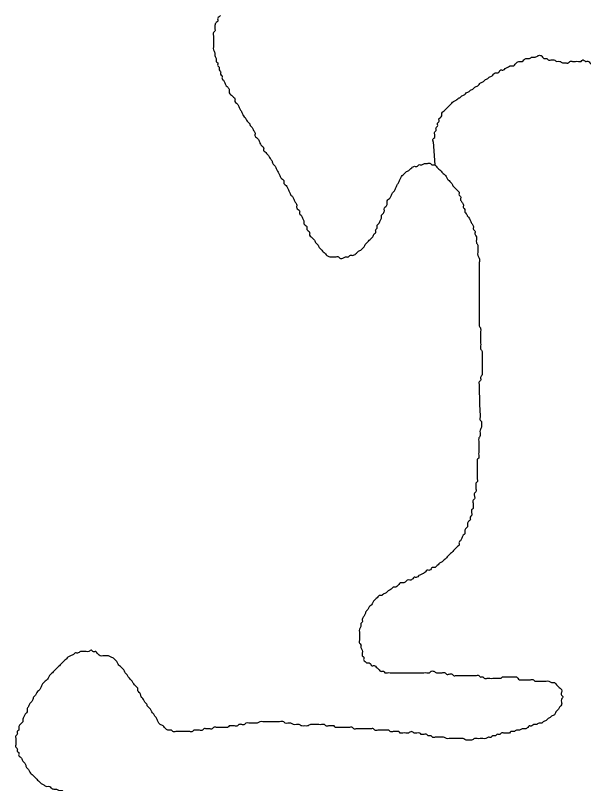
# Model space of a CAD drawing. Extents: x 813775 to 1157140, y 1757555 to 1979907.
# Drawn here: x 1048019 to 1049183, y 1807217 to 1808790 of the extents above; entities that cross this region are included whole.
import ezdxf

# ---------------------------------------------------------------- set-up
doc = ezdxf.new("R2010")
doc.units = 0
doc.layers.add('Level 35', color=7, linetype='Continuous')

msp = doc.modelspace()

# ---------------------------------------------------------------- linework, layer by layer
at = {"layer": 'Level 35'}
msp.add_lwpolyline([(1048874.7, 1808530.9), (1048877.7, 1808483.8)], dxfattribs=at)
for points in [[(1048439.4, 1808789.8), (1048436.4, 1808786.9), (1048433.5, 1808784), (1048433.5, 1808778.1), (1048430.5, 1808775.1), (1048427.6, 1808769.2), (1048427.6, 1808763.4), (1048427.6, 1808757.5), (1048424.6, 1808754.5), (1048424.6, 1808748.6), (1048424.6, 1808742.8), (1048424.6, 1808736.9), (1048424.6, 1808731), (1048424.6, 1808725.1), (1048424.6, 1808719.2), (1048427.6, 1808713.3), (1048427.6, 1808707.4), (1048430.5, 1808701.6), (1048430.5, 1808695.7), (1048433.5, 1808692.7), (1048433.5, 1808686.8), (1048436.4, 1808683.9), (1048436.4, 1808678), (1048439.4, 1808675.1), (1048439.4, 1808669.2), (1048442.3, 1808666.2), (1048442.3, 1808660.4), (1048445.2, 1808657.4), (1048448.2, 1808651.5), (1048451.1, 1808645.6), (1048454.1, 1808642.7), (1048457, 1808636.8), (1048457, 1808630.9), (1048459.9, 1808628), (1048462.9, 1808625), (1048465.8, 1808622.1), (1048468.8, 1808619.2), (1048468.8, 1808613.3), (1048471.7, 1808610.3), (1048474.7, 1808607.4), (1048477.6, 1808601.5), (1048480.5, 1808595.6), (1048483.5, 1808589.7), (1048486.4, 1808583.8), (1048489.4, 1808580.9), (1048492.3, 1808575), (1048495.3, 1808572.1), (1048498.2, 1808569.1), (1048501.1, 1808563.2), (1048504.1, 1808560.3), (1048507, 1808554.4), (1048510, 1808548.5), (1048510, 1808542.6), (1048512.9, 1808539.7), (1048515.8, 1808536.8), (1048518.8, 1808530.9), (1048521.7, 1808525), (1048524.7, 1808522), (1048527.6, 1808519.1), (1048527.6, 1808513.2), (1048530.6, 1808510.3), (1048533.5, 1808507.3), (1048536.4, 1808504.4), (1048539.4, 1808498.5), (1048542.3, 1808495.6), (1048545.3, 1808489.7), (1048548.2, 1808483.8), (1048551.1, 1808480.8), (1048554.1, 1808475), (1048557, 1808469.1), (1048560, 1808463.2), (1048562.9, 1808457.3), (1048565.9, 1808454.4), (1048568.8, 1808451.4), (1048568.8, 1808445.5), (1048571.7, 1808442.6), (1048574.7, 1808439.6), (1048577.6, 1808433.8), (1048580.6, 1808427.9), (1048583.5, 1808422), (1048586.4, 1808419), (1048589.4, 1808413.2), (1048592.3, 1808407.3), (1048595.3, 1808401.4), (1048595.3, 1808395.5), (1048598.2, 1808392.6), (1048601.2, 1808389.6), (1048601.2, 1808383.7), (1048604.1, 1808380.8), (1048607, 1808374.9), (1048610, 1808369)], [(1048874.7, 1808530.9), (1048874.7, 1808536.8), (1048877.7, 1808539.7), (1048877.7, 1808545.6), (1048877.7, 1808551.5), (1048880.6, 1808554.4), (1048880.6, 1808560.3), (1048883.6, 1808563.2), (1048883.6, 1808569.1), (1048886.5, 1808572.1), (1048886.5, 1808578), (1048889.5, 1808580.9), (1048892.4, 1808583.8), (1048892.4, 1808589.7), (1048895.3, 1808592.7), (1048898.3, 1808595.6), (1048901.2, 1808598.6), (1048904.2, 1808601.5), (1048907.1, 1808604.4), (1048910, 1808607.4), (1048913, 1808610.3), (1048915.9, 1808613.3), (1048921.8, 1808616.2), (1048924.8, 1808619.2), (1048930.6, 1808622.1), (1048933.6, 1808625), (1048939.5, 1808628), (1048942.4, 1808630.9), (1048948.3, 1808633.9), (1048951.2, 1808636.8), (1048957.1, 1808639.8), (1048960.1, 1808642.7), (1048965.9, 1808645.6), (1048968.9, 1808648.6), (1048971.8, 1808651.5), (1048977.7, 1808654.5), (1048980.6, 1808657.4), (1048986.5, 1808660.4), (1048989.5, 1808663.3), (1048995.4, 1808666.2), (1048998.3, 1808669.2), (1049001.2, 1808672.1), (1049007.1, 1808672.1), (1049010.1, 1808675.1), (1049013, 1808678), (1049018.9, 1808678), (1049021.8, 1808681), (1049027.7, 1808683.9), (1049033.6, 1808686.8), (1049039.5, 1808686.8), (1049042.4, 1808689.8), (1049045.4, 1808692.7), (1049051.3, 1808695.7), (1049057.1, 1808695.7), (1049060.1, 1808698.6), (1049066, 1808701.6), (1049071.8, 1808701.6), (1049077.7, 1808704.5), (1049083.6, 1808704.5), (1049089.5, 1808707.4), (1049095.4, 1808707.4), (1049098.3, 1808704.5), (1049101.3, 1808701.6), (1049107.1, 1808701.6), (1049110.1, 1808698.6), (1049116, 1808698.6), (1049121.9, 1808698.6), (1049127.7, 1808695.7), (1049133.6, 1808695.7), (1049139.5, 1808692.7), (1049145.4, 1808692.7), (1049151.3, 1808692.7), (1049154.2, 1808695.7), (1049160.1, 1808695.7), (1049166, 1808695.7), (1049171.9, 1808695.7), (1049177.7, 1808695.7), (1049180.7, 1808698.6), (1049186.6, 1808695.7), (1049192.5, 1808695.7), (1049195.4, 1808692.7), (1049198.3, 1808689.8), (1049201.3, 1808686.8), (1049207.2, 1808683.9), (1049210.1, 1808681), (1049216, 1808681), (1049218.9, 1808678), (1049224.8, 1808678), (1049230.7, 1808678), (1049236.6, 1808678), (1049242.5, 1808678)], [(1048610, 1808369), (1048610, 1808363.1), (1048612.9, 1808360.2), (1048615.9, 1808357.2), (1048615.9, 1808351.4), (1048618.8, 1808348.4), (1048621.7, 1808345.5), (1048621.7, 1808339.6), (1048624.7, 1808336.6), (1048627.6, 1808333.7), (1048630.6, 1808330.8), (1048633.5, 1808324.9), (1048636.5, 1808321.9), (1048639.4, 1808319), (1048642.3, 1808313.1), (1048645.3, 1808310.2), (1048648.2, 1808307.2), (1048651.2, 1808304.3), (1048654.1, 1808301.3), (1048657.1, 1808298.4), (1048662.9, 1808295.4), (1048668.8, 1808295.4), (1048674.7, 1808295.4), (1048680.6, 1808295.4), (1048683.5, 1808292.5), (1048689.4, 1808292.5), (1048695.3, 1808295.4), (1048701.2, 1808295.4), (1048704.1, 1808298.4), (1048710, 1808298.4), (1048715.9, 1808301.3), (1048718.8, 1808304.3), (1048721.8, 1808307.2), (1048727.7, 1808310.2), (1048730.6, 1808313.1), (1048733.5, 1808316), (1048736.5, 1808321.9), (1048739.4, 1808324.9), (1048742.4, 1808327.8), (1048745.3, 1808330.8), (1048748.2, 1808333.7), (1048751.2, 1808336.6), (1048754.1, 1808342.5), (1048757.1, 1808345.5), (1048757.1, 1808351.4), (1048760, 1808354.3), (1048760, 1808360.2), (1048763, 1808363.1), (1048765.9, 1808369), (1048768.8, 1808374.9), (1048768.8, 1808380.8), (1048771.8, 1808383.7), (1048774.7, 1808389.6), (1048774.7, 1808395.5), (1048777.7, 1808398.4), (1048780.6, 1808404.3), (1048780.6, 1808410.2), (1048783.5, 1808413.2), (1048786.5, 1808416.1), (1048789.4, 1808422), (1048792.4, 1808427.9), (1048795.3, 1808430.8), (1048798.3, 1808436.7), (1048801.2, 1808442.6), (1048804.1, 1808448.5), (1048807.1, 1808454.4), (1048810, 1808460.2), (1048813, 1808463.2), (1048815.9, 1808466.1), (1048818.8, 1808469.1), (1048824.7, 1808472), (1048827.7, 1808475), (1048830.6, 1808477.9), (1048836.5, 1808480.8), (1048842.4, 1808480.8), (1048845.3, 1808483.8), (1048851.2, 1808483.8), (1048857.1, 1808486.7), (1048863, 1808486.7), (1048868.9, 1808486.7), (1048871.8, 1808483.8), (1048877.7, 1808483.8), (1048880.6, 1808480.8), (1048883.6, 1808477.9), (1048886.5, 1808475), (1048889.5, 1808472), (1048892.4, 1808469.1), (1048895.3, 1808466.1), (1048898.3, 1808463.2), (1048901.2, 1808460.2), (1048904.2, 1808454.4)], [(1048904.2, 1808454.4), (1048907.1, 1808451.4), (1048910, 1808448.5), (1048913, 1808445.5), (1048915.9, 1808439.6), (1048918.9, 1808436.7), (1048921.8, 1808433.8), (1048924.8, 1808430.8), (1048927.7, 1808427.9), (1048927.7, 1808422), (1048930.6, 1808419), (1048930.6, 1808413.2), (1048933.6, 1808407.3), (1048936.5, 1808401.4), (1048936.5, 1808395.5), (1048939.5, 1808392.6), (1048939.5, 1808386.7), (1048942.4, 1808383.7), (1048945.3, 1808377.8), (1048948.3, 1808374.9), (1048951.2, 1808369), (1048954.2, 1808363.1), (1048957.1, 1808357.2), (1048957.1, 1808351.4), (1048960.1, 1808348.4), (1048960.1, 1808342.5), (1048963, 1808336.6), (1048963, 1808330.8), (1048963, 1808324.9), (1048965.9, 1808319), (1048965.9, 1808313.1), (1048965.9, 1808304.3), (1048965.9, 1808298.4), (1048968.9, 1808292.5), (1048968.9, 1808283.7), (1048968.9, 1808277.8), (1048968.9, 1808271.9), (1048968.9, 1808263.1), (1048968.9, 1808254.2), (1048968.9, 1808248.3), (1048968.9, 1808239.5), (1048968.9, 1808233.6), (1048968.9, 1808227.7), (1048968.9, 1808218.9), (1048968.9, 1808210.1), (1048968.9, 1808204.2), (1048968.9, 1808195.4), (1048968.9, 1808189.5), (1048968.9, 1808183.6), (1048968.9, 1808177.7), (1048968.9, 1808171.8), (1048968.9, 1808165.9), (1048968.9, 1808160.1), (1048968.9, 1808154.2), (1048971.8, 1808148.3), (1048971.8, 1808142.4), (1048971.8, 1808136.5), (1048971.8, 1808130.6), (1048971.8, 1808124.7), (1048971.8, 1808118.9), (1048971.8, 1808113), (1048971.8, 1808107.1), (1048974.8, 1808101.2), (1048974.8, 1808095.3), (1048974.8, 1808089.4), (1048974.8, 1808083.5), (1048974.8, 1808077.7), (1048974.8, 1808071.8), (1048974.8, 1808065.9), (1048974.8, 1808060), (1048974.8, 1808054.1), (1048971.8, 1808048.2), (1048971.8, 1808042.3), (1048968.9, 1808039.4), (1048968.9, 1808033.5), (1048968.9, 1808027.6), (1048968.9, 1808021.7)], [(1048968.9, 1808021.7), (1048970.7, 1807972.3), (1048970.7, 1807966.5), (1048970.7, 1807960.8), (1048973.5, 1807957.9), (1048973.5, 1807952.2), (1048973.5, 1807946.4), (1048970.7, 1807940.7), (1048970.7, 1807935), (1048970.7, 1807929.2), (1048967.8, 1807923.5), (1048967.8, 1807917.7), (1048967.8, 1807912), (1048967.8, 1807906.2), (1048967.8, 1807900.5), (1048967.8, 1807894.7), (1048967.8, 1807889), (1048967.8, 1807883.3), (1048964.9, 1807880.4), (1048964.9, 1807874.6), (1048964.9, 1807868.9), (1048964.9, 1807863.1), (1048964.9, 1807857.4), (1048964.9, 1807851.7), (1048964.9, 1807845.9), (1048964.9, 1807840.2), (1048964.9, 1807834.4), (1048962.1, 1807831.6), (1048962.1, 1807825.8), (1048962.1, 1807820.1), (1048962.1, 1807814.3), (1048959.2, 1807811.4), (1048959.2, 1807805.7), (1048959.2, 1807800), (1048956.3, 1807797.1), (1048956.3, 1807791.3), (1048956.3, 1807785.6), (1048956.3, 1807779.9), (1048953.4, 1807777), (1048953.4, 1807771.2), (1048953.4, 1807765.5), (1048950.6, 1807762.6), (1048950.6, 1807756.9), (1048947.7, 1807754), (1048944.8, 1807748.3), (1048944.8, 1807742.5), (1048942, 1807739.6), (1048939.1, 1807733.9), (1048939.1, 1807728.2), (1048936.2, 1807725.3), (1048933.3, 1807719.5), (1048930.5, 1807713.8), (1048927.6, 1807710.9), (1048927.6, 1807705.2), (1048924.7, 1807702.3), (1048921.9, 1807699.4), (1048919, 1807696.6), (1048916.1, 1807693.7), (1048913.2, 1807690.8), (1048910.4, 1807687.9), (1048907.5, 1807685.1), (1048904.6, 1807682.2), (1048901.8, 1807679.3), (1048898.9, 1807676.4), (1048896, 1807673.6), (1048893.1, 1807670.7), (1048887.4, 1807667.8), (1048884.5, 1807665), (1048881.7, 1807662.1), (1048878.8, 1807659.2), (1048873, 1807659.2), (1048870.2, 1807656.3), (1048867.3, 1807653.5), (1048861.6, 1807653.5), (1048858.7, 1807650.6), (1048855.8, 1807647.7), (1048850.1, 1807644.9), (1048844.3, 1807642), (1048841.5, 1807639.1), (1048835.7, 1807639.1), (1048832.8, 1807636.2), (1048827.1, 1807633.4), (1048821.4, 1807633.4), (1048818.5, 1807630.5), (1048812.8, 1807627.6), (1048807, 1807627.6), (1048804.1, 1807624.7), (1048801.3, 1807621.9), (1048798.4, 1807619), (1048792.7, 1807619), (1048789.8, 1807616.1)], [(1048789.8, 1807616.1), (1048786.9, 1807613.3), (1048781.2, 1807610.4), (1048778.3, 1807607.5), (1048772.6, 1807604.6), (1048769.7, 1807601.8), (1048763.9, 1807601.8), (1048761.1, 1807598.9), (1048758.2, 1807596), (1048755.3, 1807593.2), (1048752.5, 1807590.3), (1048749.6, 1807584.5), (1048746.7, 1807581.7), (1048743.8, 1807578.8), (1048741, 1807573), (1048738.1, 1807570.2), (1048735.2, 1807564.4), (1048732.4, 1807558.7), (1048729.5, 1807552.9), (1048729.5, 1807547.2), (1048726.6, 1807544.3), (1048726.6, 1807538.6), (1048723.7, 1807532.8), (1048723.7, 1807527.1), (1048723.7, 1807521.3), (1048723.7, 1807515.6), (1048723.7, 1807509.9), (1048723.7, 1807504.1), (1048726.6, 1807501.2), (1048726.6, 1807495.5), (1048729.5, 1807489.8), (1048729.5, 1807484), (1048729.5, 1807478.3), (1048732.4, 1807475.4), (1048732.4, 1807469.6), (1048735.2, 1807466.8), (1048738.1, 1807463.9), (1048743.8, 1807463.9), (1048746.7, 1807461), (1048749.6, 1807458.2), (1048755.3, 1807458.2), (1048758.2, 1807455.3), (1048761.1, 1807452.4), (1048763.9, 1807449.5), (1048766.8, 1807446.7), (1048772.6, 1807446.7), (1048775.4, 1807443.8), (1048781.2, 1807443.8), (1048786.9, 1807443.8), (1048792.7, 1807443.8), (1048798.4, 1807443.8), (1048804.1, 1807443.8), (1048809.9, 1807443.8), (1048815.6, 1807443.8), (1048821.4, 1807443.8), (1048827.1, 1807443.8), (1048832.8, 1807443.8), (1048838.6, 1807443.8), (1048844.3, 1807443.8), (1048850.1, 1807443.8), (1048855.8, 1807443.8), (1048861.6, 1807443.8), (1048867.3, 1807443.8), (1048870.2, 1807446.7), (1048875.9, 1807446.7), (1048881.7, 1807443.8), (1048887.4, 1807443.8), (1048893.1, 1807443.8), (1048898.9, 1807443.8), (1048901.8, 1807440.9), (1048907.5, 1807440.9), (1048913.2, 1807440.9), (1048916.1, 1807438.1), (1048921.9, 1807438.1), (1048927.6, 1807438.1), (1048933.3, 1807438.1), (1048939.1, 1807438.1), (1048944.8, 1807438.1), (1048950.6, 1807438.1), (1048956.3, 1807438.1), (1048962.1, 1807438.1), (1048967.8, 1807438.1), (1048970.7, 1807435.2), (1048976.4, 1807435.2), (1048979.3, 1807432.3), (1048985, 1807432.3), (1048990.8, 1807432.3), (1048996.5, 1807432.3), (1049002.2, 1807432.3), (1049008, 1807432.3), (1049013.7, 1807432.3)], [(1048370.6, 1807323.2), (1048364.9, 1807323.2), (1048359.1, 1807323.2), (1048353.4, 1807323.2), (1048347.6, 1807323.2), (1048341.9, 1807323.2), (1048339, 1807326), (1048333.3, 1807326), (1048327.5, 1807328.9), (1048324.7, 1807331.8), (1048321.8, 1807334.7), (1048316, 1807337.5), (1048313.2, 1807340.4), (1048310.3, 1807346.1), (1048307.4, 1807351.9), (1048304.6, 1807354.8), (1048301.7, 1807360.5), (1048298.8, 1807363.4), (1048295.9, 1807369.1), (1048293.1, 1807372), (1048290.2, 1807374.9), (1048287.3, 1807380.6), (1048284.5, 1807383.5), (1048281.6, 1807389.2), (1048278.7, 1807392.1), (1048275.8, 1807397.8), (1048273, 1807403.6), (1048270.1, 1807406.5), (1048270.1, 1807412.2), (1048267.2, 1807415.1), (1048264.4, 1807417.9), (1048261.5, 1807420.8), (1048258.6, 1807426.6), (1048255.7, 1807429.4), (1048252.9, 1807432.3), (1048250, 1807435.2), (1048247.1, 1807440.9), (1048244.3, 1807443.8), (1048241.4, 1807449.5), (1048238.5, 1807452.4), (1048235.6, 1807455.3), (1048232.8, 1807458.2), (1048229.9, 1807461), (1048227, 1807466.8), (1048224.2, 1807469.6), (1048221.3, 1807472.5), (1048215.6, 1807475.4), (1048209.8, 1807478.3), (1048204.1, 1807478.3), (1048198.3, 1807478.3), (1048192.6, 1807478.3), (1048189.7, 1807481.1), (1048186.8, 1807484), (1048184, 1807486.9), (1048178.2, 1807486.9), (1048175.4, 1807489.8), (1048169.6, 1807486.9), (1048163.9, 1807486.9), (1048158.1, 1807486.9), (1048152.4, 1807486.9), (1048146.6, 1807484), (1048140.9, 1807484), (1048138, 1807481.1), (1048132.3, 1807478.3), (1048126.5, 1807475.4), (1048123.7, 1807472.5), (1048120.8, 1807469.6), (1048117.9, 1807466.8), (1048115.1, 1807463.9), (1048112.2, 1807461), (1048109.3, 1807458.2), (1048106.4, 1807455.3), (1048103.6, 1807452.4), (1048100.7, 1807449.5), (1048097.8, 1807446.7), (1048095, 1807443.8), (1048092.1, 1807440.9), (1048089.2, 1807438.1), (1048086.3, 1807432.3), (1048083.5, 1807429.4), (1048080.6, 1807426.6), (1048077.7, 1807423.7), (1048074.9, 1807420.8), (1048072, 1807415.1), (1048069.1, 1807409.3), (1048066.3, 1807406.5), (1048063.4, 1807403.6), (1048060.5, 1807397.8), (1048057.6, 1807395), (1048054.8, 1807389.2), (1048051.9, 1807383.5)], [(1049013.7, 1807432.3), (1049016.6, 1807435.2), (1049022.3, 1807435.2), (1049028.1, 1807435.2), (1049033.8, 1807435.2), (1049039.6, 1807435.2), (1049045.3, 1807435.2), (1049048.2, 1807432.3), (1049051.1, 1807429.4), (1049056.8, 1807429.4), (1049062.5, 1807429.4), (1049068.3, 1807429.4), (1049074, 1807429.4), (1049079.8, 1807429.4), (1049082.6, 1807426.6), (1049088.4, 1807426.6), (1049094.1, 1807426.6), (1049099.9, 1807426.6), (1049105.6, 1807426.6), (1049111.4, 1807426.6), (1049117.1, 1807423.7), (1049122.8, 1807423.7), (1049125.7, 1807420.8), (1049128.6, 1807417.9), (1049131.4, 1807415.1), (1049134.3, 1807412.2), (1049137.2, 1807409.3), (1049137.2, 1807403.6), (1049137.2, 1807397.8), (1049140.1, 1807395), (1049137.2, 1807389.2), (1049137.2, 1807383.5), (1049137.2, 1807377.7), (1049134.3, 1807374.9), (1049131.4, 1807369.1), (1049128.6, 1807366.2), (1049125.7, 1807363.4), (1049122.8, 1807357.6), (1049117.1, 1807354.8), (1049114.2, 1807351.9), (1049108.5, 1807349), (1049105.6, 1807346.1), (1049099.9, 1807343.3), (1049097, 1807340.4), (1049091.3, 1807340.4), (1049085.5, 1807337.5), (1049079.8, 1807337.5), (1049076.9, 1807334.7), (1049071.2, 1807334.7), (1049068.3, 1807331.8), (1049062.5, 1807328.9), (1049056.8, 1807328.9), (1049051.1, 1807326), (1049045.3, 1807326), (1049039.6, 1807323.2), (1049033.8, 1807323.2), (1049031, 1807320.3), (1049025.2, 1807320.3), (1049019.5, 1807320.3), (1049013.7, 1807320.3), (1049010.9, 1807317.4), (1049005.1, 1807317.4), (1049002.2, 1807314.5), (1048996.5, 1807314.5), (1048993.6, 1807311.7), (1048987.9, 1807311.7), (1048982.1, 1807308.8), (1048976.4, 1807308.8), (1048970.7, 1807308.8), (1048964.9, 1807308.8), (1048959.2, 1807308.8), (1048953.4, 1807305.9), (1048947.7, 1807305.9), (1048942, 1807305.9), (1048936.2, 1807308.8), (1048930.5, 1807308.8), (1048924.7, 1807308.8), (1048919, 1807308.8), (1048913.2, 1807308.8), (1048907.5, 1807308.8), (1048901.8, 1807308.8), (1048896, 1807311.7), (1048890.3, 1807311.7), (1048884.5, 1807311.7), (1048878.8, 1807311.7), (1048873, 1807311.7), (1048870.2, 1807314.5), (1048864.4, 1807314.5), (1048861.6, 1807317.4), (1048855.8, 1807317.4), (1048850.1, 1807317.4)], [(1048051.9, 1807383.5), (1048049, 1807380.6), (1048046.2, 1807374.9), (1048043.3, 1807369.1), (1048043.3, 1807363.4), (1048040.4, 1807360.5), (1048037.5, 1807354.8), (1048034.7, 1807349), (1048034.7, 1807343.3), (1048031.8, 1807340.4), (1048028.9, 1807337.5), (1048026.1, 1807331.8), (1048026.1, 1807326), (1048023.2, 1807323.2), (1048023.2, 1807317.4), (1048020.3, 1807314.5), (1048020.3, 1807308.8), (1048020.3, 1807303.1), (1048020.3, 1807297.3), (1048020.3, 1807291.6), (1048023.2, 1807288.7), (1048023.2, 1807282.9), (1048026.1, 1807280.1), (1048026.1, 1807274.3), (1048028.9, 1807271.5), (1048031.8, 1807268.6), (1048034.7, 1807262.8), (1048037.5, 1807260), (1048040.4, 1807254.2), (1048043.3, 1807248.5), (1048046.2, 1807245.6), (1048049, 1807239.9), (1048051.9, 1807237), (1048054.8, 1807234.1), (1048057.6, 1807231.2), (1048060.5, 1807228.4), (1048063.4, 1807225.5), (1048066.3, 1807222.6), (1048069.1, 1807219.8), (1048072, 1807216.9), (1048077.7, 1807214), (1048083.5, 1807211.1), (1048089.2, 1807211.1), (1048092.1, 1807208.3), (1048097.8, 1807205.4), (1048103.6, 1807205.4), (1048109.3, 1807202.5), (1048115.1, 1807202.5), (1048117.9, 1807199.7), (1048123.7, 1807199.7), (1048126.5, 1807196.8), (1048132.3, 1807196.8), (1048138, 1807193.9), (1048143.8, 1807193.9), (1048146.6, 1807191), (1048152.4, 1807191), (1048155.3, 1807188.2), (1048161, 1807188.2), (1048163.9, 1807185.3), (1048169.6, 1807185.3), (1048175.4, 1807185.3), (1048178.2, 1807182.4), (1048184, 1807182.4), (1048189.7, 1807179.5), (1048195.5, 1807179.5), (1048198.3, 1807176.7), (1048204.1, 1807176.7), (1048206.9, 1807173.8), (1048212.7, 1807170.9), (1048218.4, 1807170.9), (1048221.3, 1807168.1), (1048227, 1807165.2), (1048229.9, 1807162.3), (1048235.6, 1807159.4), (1048241.4, 1807159.4), (1048244.3, 1807156.6), (1048250, 1807156.6), (1048252.9, 1807153.7), (1048255.7, 1807150.8), (1048261.5, 1807148), (1048267.2, 1807145.1), (1048273, 1807142.2), (1048278.7, 1807139.3), (1048281.6, 1807136.5), (1048287.3, 1807136.5), (1048293.1, 1807133.6), (1048298.8, 1807133.6), (1048301.7, 1807130.7), (1048307.4, 1807130.7), (1048310.3, 1807127.8), (1048316, 1807127.8)], [(1048850.1, 1807317.4), (1048847.2, 1807320.3), (1048841.5, 1807320.3), (1048835.7, 1807320.3), (1048830, 1807323.2), (1048824.2, 1807320.3), (1048818.5, 1807320.3), (1048812.8, 1807320.3), (1048807, 1807320.3), (1048804.1, 1807323.2), (1048798.4, 1807323.2), (1048792.7, 1807323.2), (1048786.9, 1807323.2), (1048784, 1807326), (1048778.3, 1807326), (1048772.6, 1807326), (1048766.8, 1807326), (1048761.1, 1807326), (1048755.3, 1807326), (1048752.5, 1807328.9), (1048746.7, 1807328.9), (1048741, 1807328.9), (1048735.2, 1807328.9), (1048729.5, 1807328.9), (1048723.7, 1807328.9), (1048718, 1807328.9), (1048712.3, 1807328.9), (1048709.4, 1807331.8), (1048703.6, 1807331.8), (1048697.9, 1807331.8), (1048692.2, 1807331.8), (1048686.4, 1807331.8), (1048680.7, 1807331.8), (1048674.9, 1807331.8), (1048672.1, 1807334.7), (1048666.3, 1807334.7), (1048660.6, 1807334.7), (1048654.8, 1807334.7), (1048652, 1807337.5), (1048646.2, 1807337.5), (1048640.5, 1807337.5), (1048634.7, 1807337.5), (1048629, 1807337.5), (1048623.3, 1807337.5), (1048617.5, 1807334.7), (1048611.8, 1807334.7), (1048606, 1807334.7), (1048600.3, 1807337.5), (1048594.5, 1807337.5), (1048588.8, 1807337.5), (1048583.1, 1807340.4), (1048577.3, 1807340.4), (1048571.6, 1807340.4), (1048568.7, 1807343.3), (1048560.1, 1807343.3), (1048554.3, 1807343.3), (1048548.6, 1807343.3), (1048542.9, 1807343.3), (1048537.1, 1807343.3), (1048531.4, 1807343.3), (1048525.6, 1807343.3), (1048519.9, 1807343.3), (1048514.2, 1807340.4), (1048508.4, 1807340.4), (1048502.7, 1807340.4), (1048496.9, 1807340.4), (1048491.2, 1807340.4), (1048488.3, 1807337.5), (1048482.6, 1807337.5), (1048476.8, 1807337.5), (1048474, 1807334.7), (1048468.2, 1807334.7), (1048462.5, 1807334.7), (1048456.7, 1807334.7), (1048453.9, 1807331.8), (1048448.1, 1807331.8), (1048442.4, 1807331.8), (1048436.6, 1807331.8), (1048430.9, 1807331.8), (1048425.1, 1807331.8), (1048422.3, 1807328.9), (1048416.5, 1807328.9), (1048410.8, 1807328.9), (1048405, 1807328.9), (1048402.2, 1807326), (1048396.4, 1807326), (1048390.7, 1807326), (1048384.9, 1807326), (1048382.1, 1807323.2), (1048376.3, 1807323.2), (1048370.6, 1807323.2)]]:
    msp.add_spline(points, degree=3, dxfattribs=at)

doc.saveas('drawing.dxf')
